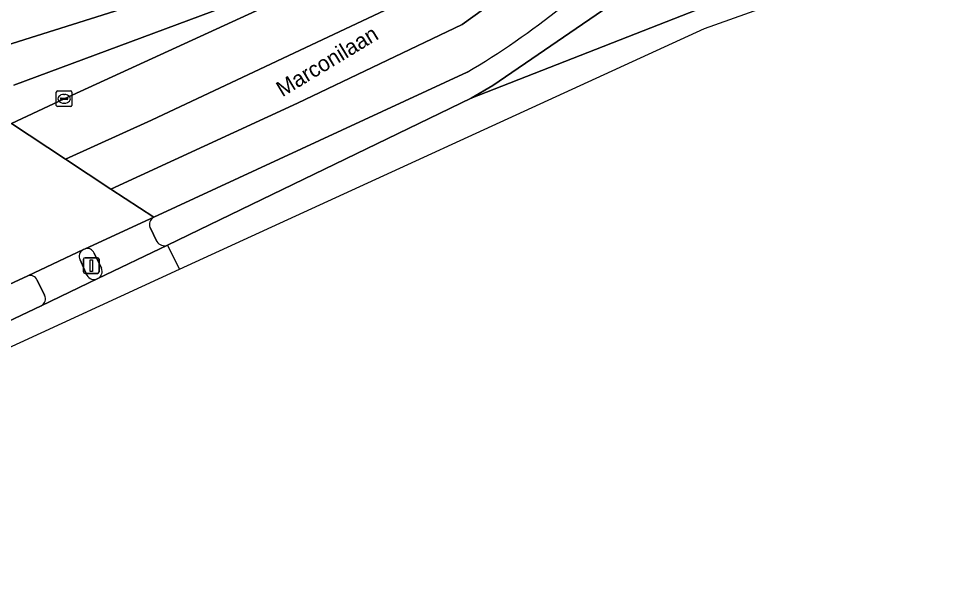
# Model space of a CAD drawing. Extents: x 159279 to 160377, y 384531 to 385888.
# Drawn here: x 160272.5 to 160331.6, y 384693.1 to 384728.6 of the extents above; entities that cross this region are included whole.
import ezdxf

# ---------------------------------------------------------------- set-up
doc = ezdxf.new("R2010")
doc.units = 0
for name, color, linetype in [('IMGEO_Fietspad_open', 7, 'Continuous'), ('IMGEO_Kolk', 7, 'Continuous'), ('IMGEO_Openbare_ruimte_label', 7, 'Continuous'), ('IMGEO_Rijbaan_regionaal_gesloten', 7, 'Continuous'), ('IMGEO_Verkeerseiland_open', 7, 'Continuous'), ('IMGEO_Verkeersregelinstallatiepaal', 7, 'Continuous'), ('IMGEO_Voetpad_open', 7, 'Continuous')]:
    doc.layers.add(name, color=color, linetype=linetype)

msp = doc.modelspace()

# ---------------------------------------------------------------- linework, layer by layer
at = {"layer": 'IMGEO_Fietspad_open'}
for points in [[(160284.819, 384731.029), (160260.908, 384723.487)], [(160272.194, 384724.337), (160287.108, 384729.904)], [(160276.644, 384713.822), (160273.089, 384712.144)], [(160276.865, 384712.185), (160276.44, 384713.159)], [(160273.953, 384710.221), (160277.573, 384711.961)], [(160273.686, 384711.87), (160274.167, 384710.904)]]:
    msp.add_lwpolyline(points, dxfattribs=at)
for centre, radius, start, end in [((160276.849, 384713.396), 0.472, 115.65699, 210.13755), ((160273.246, 384711.699), 0.472, 21.21965, 109.47375), ((160277.34, 384712.454), 0.546, 209.56619, 295.32072), ((160273.707, 384710.673), 0.515, 298.57425, 26.63174)]:
    msp.add_arc(centre, radius, start, end, dxfattribs=at)
at = {"layer": 'IMGEO_Kolk'}
for p, q in [((160274.917, 384723.037), (160274.917, 384723.889)), ((160274.992, 384723.963), (160275.844, 384723.963)), ((160275.405, 384723.743), (160275.43, 384723.743)), ((160275.918, 384723.889), (160275.918, 384723.037)), ((160275.176, 384723.457), (160275.176, 384723.469)), ((160275.614, 384723.42), (160275.216, 384723.42)), ((160275.219, 384723.506), (160275.617, 384723.506)), ((160275.428, 384723.183), (160275.403, 384723.183)), ((160275.66, 384723.469), (160275.66, 384723.457)), ((160275.844, 384722.963), (160274.992, 384722.963))]:
    msp.add_line(p, q, dxfattribs=at)
for points in [[(160274.917, 384723.037), (160274.917, 384723.889)], [(160274.992, 384723.963), (160275.844, 384723.963)], [(160275.918, 384723.889), (160275.918, 384723.037)], [(160275.844, 384722.963), (160274.992, 384722.963)]]:
    msp.add_lwpolyline(points, dxfattribs=at)
for centre, radius, start, end in [((160274.994, 384723.887), 0.0765, 91.55205, 178.44795), ((160274.994, 384723.887), 0.0765, 91.55205, 178.44795), ((160275.842, 384723.887), 0.0765, 1.55205, 88.44795), ((160275.842, 384723.887), 0.0765, 1.55205, 88.44795), ((160275.216, 384723.466), 0.0403, 85.87752, 175.75265), ((160275.213, 384723.456), 0.0366, 178.93798, 274.71019), ((160275.617, 384723.463), 0.043, 264.86636, 352.45326), ((160275.621, 384723.468), 0.0386, 1.73085, 96.63898), ((160274.994, 384723.039), 0.0765, 181.55205, 268.44795), ((160274.994, 384723.039), 0.0765, 181.55205, 268.44795), ((160275.842, 384723.039), 0.0765, 271.55205, 358.44795), ((160275.842, 384723.039), 0.0765, 271.55205, 358.44795)]:
    msp.add_arc(centre, radius, start, end, dxfattribs=at)
for centre, major_axis, ratio, start_param, end_param in [((160275.404, 384723.463), (-0.387, 0.002), 0.722429, 4.712389, 7.853982), ((160275.429, 384723.463), (-0.39, 0.002), 0.717154, 1.570796, 4.712389)]:
    msp.add_ellipse(centre, major_axis=major_axis, ratio=ratio, start_param=start_param, end_param=end_param, dxfattribs=at)
at = {"layer": 'IMGEO_Rijbaan_regionaal_gesloten'}
for points in [[(160326.19, 384761.803), (160323.789, 384764.932), (160323.168, 384763.657), (160322.06, 384761.348), (160318.803, 384755.517), (160315.039, 384750), (160313.159, 384747.597), (160308.706, 384742.612), (160306.21, 384740.262), (160302.35, 384737.142), (160298.227, 384734.38), (160293.874, 384731.997), (160293.667, 384731.908), (160290.235, 384730.278), (160275.419, 384723.463), (160272.051, 384721.874), (160275.5, 384719.602), (160281.004, 384722.103), (160297.012, 384729.648), (160303.654, 384733.79), (160309.43, 384738.798), (160314.917, 384744.192), (160321.366, 384752.861)], [(160328.892, 384758.282), (160326.19, 384761.803), (160321.366, 384752.861), (160314.917, 384744.192), (160309.43, 384738.798), (160303.654, 384733.79), (160297.012, 384729.648), (160281.004, 384722.103), (160275.5, 384719.602), (160278.405, 384717.689), (160290.317, 384723.188), (160300.84, 384728.219), (160306.686, 384732.43), (160312.882, 384737.812), (160318.494, 384744.129)], [(160342.832, 384739.753), (160340.735, 384742.479), (160340.17, 384742.243), (160339.957, 384742.162), (160330.211, 384738.11), (160310.624, 384729.657), (160302.797, 384724.304), (160301.43, 384723.505)], [(160282.797, 384712.557), (160316.337, 384727.968), (160344.255, 384737.903), (160342.832, 384739.753), (160301.43, 384723.505), (160282.024, 384714.104)]]:
    msp.add_lwpolyline(points, close=True, dxfattribs=at)
for points in [[(160324.521, 384750), (160325.202, 384751.04), (160328.977, 384757.04), (160329.368, 384757.661), (160328.892, 384758.282), (160318.494, 384744.129), (160312.882, 384737.812), (160306.686, 384732.43), (160300.84, 384728.219), (160290.317, 384723.188), (160278.405, 384717.689), (160281.139, 384715.888), (160301.16, 384725.17)], [(160270.455, 384710.933), (160273.089, 384712.144), (160276.644, 384713.822), (160276.759, 384713.874), (160281.139, 384715.888), (160278.405, 384717.689), (160275.5, 384719.602), (160272.051, 384721.874), (160266.945, 384719.582), (160266.784, 384719.462), (160266.631, 384719.392), (160265.014, 384718.672), (160238.055, 384706.313), (160233.466, 384704.207), (160235.287, 384701.39), (160237.05, 384698.663), (160241.441, 384700.693), (160241.581, 384700.756), (160245.566, 384702.544), (160245.7, 384702.604), (160248.278, 384703.781)], [(160240.473, 384693.105), (160244.398, 384694.908), (160265.081, 384704.417), (160282.797, 384712.557), (160282.024, 384714.104), (160277.573, 384711.961), (160273.953, 384710.221), (160271.388, 384709.013)]]:
    msp.add_lwpolyline(points, dxfattribs=at)
msp.add_arc((160276.925, 384766.672), 48.06, 300.28274, 317.70799, dxfattribs=at)
at = {"layer": 'IMGEO_Verkeerseiland_open'}
for points in [[(160282.024, 384714.104), (160301.43, 384723.505), (160302.797, 384724.304), (160310.624, 384729.657), (160330.211, 384738.11), (160339.957, 384742.162), (160340.17, 384742.243)], [(160272.051, 384721.874), (160275.419, 384723.463), (160290.235, 384730.278)], [(160287.108, 384729.904), (160272.194, 384724.337)], [(160301.16, 384725.17), (160281.139, 384715.888)], [(160280.907, 384715.23), (160281.336, 384714.332)], [(160276.759, 384713.874), (160276.644, 384713.822)], [(160276.44, 384713.159), (160276.865, 384712.185)], [(160277.796, 384712.621), (160277.33, 384713.6)], [(160273.089, 384712.144), (160270.455, 384710.933)], [(160274.167, 384710.904), (160273.686, 384711.87)], [(160271.388, 384709.013), (160273.953, 384710.221)]]:
    msp.add_lwpolyline(points, dxfattribs=at)
for centre, radius, start, end in [((160276.925, 384766.672), 48.06, 300.28274, 317.70799), ((160281.397, 384715.427), 0.528, 119.2486, 201.90777), ((160281.822, 384714.647), 0.579, 212.91574, 290.41435), ((160276.849, 384713.396), 0.472, 115.65699, 210.13755), ((160276.9, 384713.436), 0.46, 20.85946, 107.87158), ((160277.329, 384712.411), 0.512, 298.45615, 24.20581), ((160273.246, 384711.699), 0.472, 21.21965, 109.47375), ((160277.34, 384712.454), 0.546, 209.56619, 295.32072), ((160273.707, 384710.673), 0.515, 298.57425, 26.63174)]:
    msp.add_arc(centre, radius, start, end, dxfattribs=at)
at = {"layer": 'IMGEO_Verkeersregelinstallatiepaal'}
for p, q in [((160276.656, 384712.398), (160276.656, 384713.198)), ((160276.656, 384713.198), (160276.656, 384712.398)), ((160276.756, 384713.298), (160277.546, 384713.298)), ((160277.546, 384713.298), (160276.756, 384713.298)), ((160277.646, 384713.198), (160277.646, 384712.398)), ((160277.646, 384712.398), (160277.646, 384713.198)), ((160277.546, 384712.298), (160276.756, 384712.298)), ((160276.756, 384712.298), (160277.546, 384712.298))]:
    msp.add_line(p, q, dxfattribs=at)
msp.add_lwpolyline([(160277.076, 384713.173), (160277.226, 384713.173), (160277.226, 384712.423), (160277.076, 384712.423), (160277.076, 384713.173)], dxfattribs=at)
for centre, start, end in [((160276.756, 384713.198), 90, 180), ((160276.756, 384713.198), 90, 180), ((160277.546, 384713.198), 0, 90), ((160277.546, 384713.198), 360, 90), ((160276.756, 384712.398), 180, 270), ((160276.756, 384712.398), 180, 270), ((160277.546, 384712.398), 270, 0), ((160277.546, 384712.398), 270, 0)]:
    msp.add_arc(centre, 0.1, start, end, dxfattribs=at)
at = {"layer": 'IMGEO_Voetpad_open'}
for points in [[(160260.908, 384723.487), (160284.819, 384731.029), (160286.494, 384731.616), (160287.694, 384732.145), (160292.33, 384734.242), (160296.76, 384736.744), (160300.949, 384739.632), (160304.863, 384742.883), (160307.528, 384745.469), (160310.687, 384750)], [(160281.139, 384715.888), (160276.759, 384713.874)], [(160281.336, 384714.332), (160280.907, 384715.23)], [(160277.573, 384711.961), (160282.024, 384714.104)], [(160277.33, 384713.6), (160277.796, 384712.621)]]:
    msp.add_lwpolyline(points, dxfattribs=at)
for centre, radius, start, end in [((160281.397, 384715.427), 0.528, 119.2486, 201.90777), ((160281.822, 384714.647), 0.579, 212.91574, 290.41435), ((160276.9, 384713.436), 0.46, 20.85946, 107.87158), ((160277.329, 384712.411), 0.512, 298.45615, 24.20581)]:
    msp.add_arc(centre, radius, start, end, dxfattribs=at)

# ---------------------------------------------------------------- texts
at = {"layer": 'IMGEO_Openbare_ruimte_label'}
msp.add_text('Marconilaan', height=1, rotation=31.20949, dxfattribs=at).set_placement((160289.357, 384723.552))

doc.saveas('drawing.dxf')
